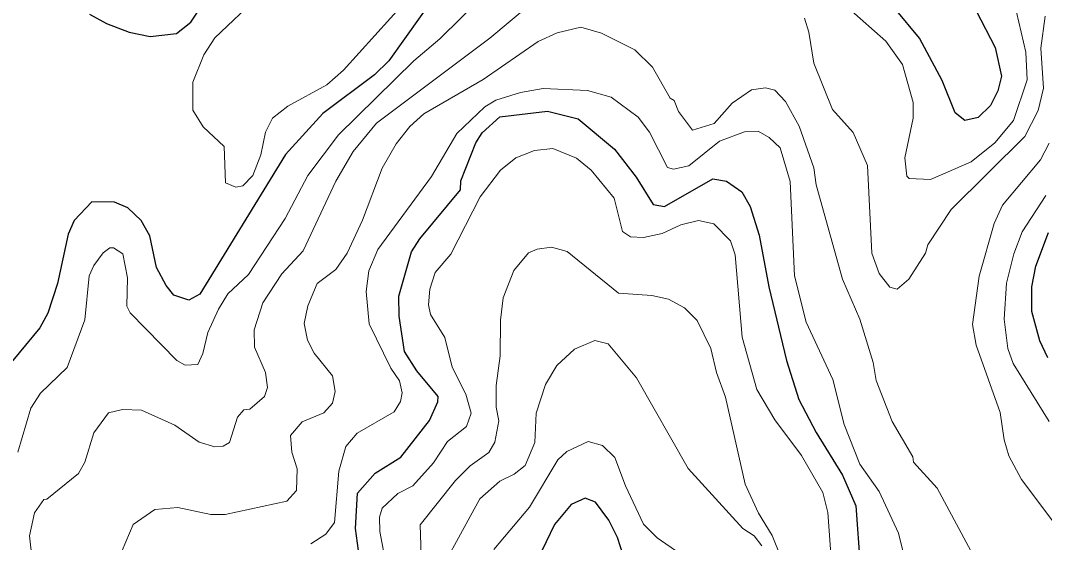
# Model space of a CAD drawing. Extents: x 673.3 to 698.5, y 6984.3 to 7012.3.
# Drawn here: x 681.527 to 682.735, y 6986.483 to 6987.099 of the extents above; entities that cross this region are included whole.
import ezdxf

# ---------------------------------------------------------------- set-up
doc = ezdxf.new("R2010")
doc.units = 0
doc.header["$LTSCALE"] = 0.032
doc.layers.add('1', color=7, linetype='Continuous', lineweight=25)
doc.layers.add('2', color=7, linetype='Continuous', lineweight=13)

msp = doc.modelspace()

# ---------------------------------------------------------------- linework, layer by layer
at = {"layer": '1'}
for points in [[(682.0166, 6987.1292), (681.9612, 6987.051), (681.9441, 6987.0348), (681.8831, 6986.989), (681.8392, 6986.9407), (681.738, 6986.7758), (681.7253, 6986.7688), (681.7073, 6986.7746), (681.6983, 6986.7861), (681.6872, 6986.8074), (681.679, 6986.8449), (681.669, 6986.863), (681.6534, 6986.8778), (681.6373, 6986.8843), (681.6107, 6986.8847), (681.5898, 6986.8629), (681.5828, 6986.8466), (681.5702, 6986.7885), (681.559, 6986.7537), (681.5496, 6986.7364), (681.508, 6986.6864)], [(681.6081, 6987.1061), (681.6279, 6987.0951), (681.6547, 6987.0851), (681.6794, 6987.0798), (681.7106, 6987.0832), (681.7274, 6987.0966), (681.7498, 6987.1305)], [(682.6537, 6987.1102), (682.6764, 6987.067), (682.6838, 6987.0329), (682.6796, 6987.0159), (682.6708, 6986.9984), (682.6561, 6986.9845), (682.6404, 6986.9807), (682.6291, 6986.9897), (682.6137, 6987.0279), (682.5871, 6987.0779), (682.5582, 6987.1126)], [(681.9263, 6986.465), (681.9217, 6986.4996), (681.9241, 6986.5414), (681.945, 6986.5648), (681.9753, 6986.5839), (682.0091, 6986.6269), (682.019, 6986.6491), (682.0193, 6986.6552), (681.994, 6986.6857), (681.9794, 6986.7085), (681.9731, 6986.75), (681.973, 6986.7738), (681.9877, 6986.826), (681.9977, 6986.8413), (682.0457, 6986.899), (682.0462, 6986.9095), (682.0638, 6986.9545), (682.0711, 6986.9663), (682.092, 6986.985), (682.1484, 6986.9919), (682.1843, 6986.9829), (682.2271, 6986.9468), (682.253, 6986.9141), (682.2729, 6986.8818), (682.2862, 6986.8795), (682.3433, 6986.9119), (682.3592, 6986.9093), (682.3775, 6986.8966), (682.3872, 6986.8795), (682.398, 6986.8454), (682.4094, 6986.7845), (682.4303, 6986.6979), (682.4448, 6986.6518), (682.4652, 6986.613), (682.4962, 6986.5625), (682.5119, 6986.5263), (682.517, 6986.4556)], [(682.7384, 6986.7007), (682.7289, 6986.7211), (682.7196, 6986.7556), (682.7197, 6986.7847), (682.7241, 6986.8091), (682.739, 6986.8488)], [(682.2377, 6986.467), (682.2309, 6986.4888), (682.2206, 6986.5094), (682.2049, 6986.5307), (682.1925, 6986.5355), (682.1761, 6986.5281), (682.1564, 6986.5043), (682.1319, 6986.453)]]:
    msp.add_lwpolyline(points, dxfattribs=at)
at = {"layer": '2'}
for points in [[(682.1706, 6987.2246), (682.0214, 6987.077), (681.9906, 6987.051), (681.9016, 6986.9637), (681.8655, 6986.916), (681.8387, 6986.8651), (681.7957, 6986.7992), (681.7713, 6986.7764), (681.76, 6986.7584), (681.7476, 6986.7306), (681.7418, 6986.706), (681.7358, 6986.6931), (681.7207, 6986.6922), (681.711, 6986.6978), (681.656, 6986.7539), (681.6521, 6986.7617), (681.6527, 6986.7953), (681.6473, 6986.8234)], [(681.8072, 6987.1275), (681.756, 6987.0781), (681.7429, 6987.0581), (681.7297, 6987.026), (681.73, 6986.9931), (681.742, 6986.9735), (681.7667, 6986.9502), (681.7685, 6986.9074), (681.7807, 6986.9023), (681.7887, 6986.9037), (681.8005, 6986.9158), (681.8101, 6986.9403), (681.8156, 6986.9671), (681.8237, 6986.9835), (681.8418, 6986.9975), (681.8879, 6987.0228), (681.9078, 6987.04), (682.0186, 6987.163)], [(681.8984, 6986.9094), (681.919, 6986.9444), (681.9464, 6986.9776), (682.0802, 6987.078), (682.1763, 6987.1585)], [(682.7013, 6987.1085), (682.7124, 6987.0612), (682.714, 6987.0289), (682.6981, 6986.9809), (682.6757, 6986.9543), (682.6478, 6986.9322), (682.6002, 6986.9112), (682.5749, 6986.9123), (682.5721, 6986.9152), (682.5699, 6986.9369), (682.5795, 6986.9835), (682.5795, 6987.0019), (682.5668, 6987.0467), (682.5475, 6987.0744), (682.5035, 6987.1127)], [(682.4513, 6987.1015), (682.4566, 6987.0849), (682.4625, 6987.0482), (682.4846, 6986.9939), (682.5087, 6986.9665), (682.5255, 6986.9276), (682.5307, 6986.8243), (682.5393, 6986.8002), (682.5521, 6986.7841), (682.5608, 6986.7819), (682.5743, 6986.7935), (682.5943, 6986.8243), (682.5968, 6986.8341), (682.6242, 6986.876), (682.7111, 6986.9621), (682.727, 6986.9927), (682.7334, 6987.0189), (682.7303, 6987.0661), (682.7354, 6987.1037)], [(682.6564, 6986.4571), (682.608, 6986.5471), (682.5799, 6986.5779), (682.5793, 6986.5842), (682.5549, 6986.6259), (682.5361, 6986.6742), (682.5323, 6986.6954), (682.5166, 6986.7465), (682.4961, 6986.7938), (682.4653, 6986.9048), (682.4623, 6986.925), (682.4451, 6986.9742), (682.4291, 6987.003), (682.4163, 6987.0166), (682.4053, 6987.0194), (682.3887, 6987.0171), (682.3662, 6987.0014), (682.345, 6986.9773), (682.3191, 6986.9692), (682.3026, 6986.9914), (682.2975, 6987.0042), (682.293, 6987.0073), (682.2719, 6987.0437), (682.2513, 6987.0643), (682.2121, 6987.0836), (682.1874, 6987.091), (682.1595, 6987.0842), (682.1374, 6987.074), (682.0722, 6987.0292), (682.0022, 6986.9885), (681.9857, 6986.9737), (681.9698, 6986.9534), (681.9532, 6986.9247), (681.9299, 6986.8633), (681.9119, 6986.8243)], [(681.8692, 6986.4814), (681.8867, 6986.4929), (681.8971, 6986.5067), (681.9021, 6986.5673), (681.9103, 6986.5963), (681.9236, 6986.6119), (681.9674, 6986.637), (681.975, 6986.6493), (681.9768, 6986.6597), (681.9736, 6986.6739), (681.9633, 6986.6888), (681.938, 6986.7408), (681.9345, 6986.7791), (681.9376, 6986.8036), (681.9483, 6986.8287), (682.0116, 6986.9147), (682.0411, 6986.9653), (682.0744, 6986.9968), (682.0872, 6987.0048), (682.1165, 6987.0138), (682.1433, 6987.0186), (682.1954, 6987.0163), (682.2232, 6987.0082), (682.255, 6986.9849), (682.2686, 6986.9672), (682.2897, 6986.9253), (682.2968, 6986.9234), (682.3148, 6986.9275), (682.3512, 6986.9563), (682.3805, 6986.9676), (682.3966, 6986.9682), (682.4097, 6986.9606), (682.4225, 6986.9485), (682.4346, 6986.9087), (682.4396, 6986.7974), (682.4533, 6986.7429), (682.485, 6986.6753), (682.4983, 6986.6224), (682.5166, 6986.5754), (682.5395, 6986.5431), (682.5622, 6986.494), (682.5674, 6986.4732)], [(682.3264, 6986.863), (682.3057, 6986.8579), (682.2834, 6986.8475), (682.2615, 6986.8428), (682.2463, 6986.8436), (682.2367, 6986.8497), (682.2269, 6986.8891), (682.1997, 6986.9221), (682.1824, 6986.9362), (682.1545, 6986.9479), (682.1328, 6986.9454), (682.1107, 6986.9369), (682.0929, 6986.9223), (682.0688, 6986.8906), (682.0342, 6986.823), (682.0158, 6986.8015), (682.0095, 6986.7817), (682.0078, 6986.7635), (682.0104, 6986.7518), (682.0273, 6986.725), (682.0357, 6986.6899), (682.0518, 6986.6579), (682.0582, 6986.6358), (682.0528, 6986.6199), (682.0303, 6986.6022), (682.0137, 6986.5771), (681.9894, 6986.5498), (681.9715, 6986.5408), (681.9534, 6986.5235), (681.9501, 6986.5129), (681.9504, 6986.4961), (681.9589, 6986.4525)], [(682.7399, 6986.9541), (682.7298, 6986.9343), (682.685, 6986.8808), (682.6752, 6986.8592), (682.6575, 6986.797), (682.6497, 6986.7403), (682.6538, 6986.7159), (682.6822, 6986.6365), (682.687, 6986.6041), (682.6925, 6986.5852), (682.7075, 6986.5575), (682.748, 6986.5035)], [(681.5403, 6986.463), (681.5372, 6986.4909), (681.543, 6986.5181), (681.5542, 6986.5339), (681.5575, 6986.5343), (681.5952, 6986.5645), (681.6024, 6986.5777), (681.6131, 6986.6126), (681.6303, 6986.636), (681.6469, 6986.64), (681.6694, 6986.6391), (681.7085, 6986.6215), (681.7373, 6986.6015), (681.756, 6986.5961), (681.7657, 6986.5968), (681.7733, 6986.6009), (681.7827, 6986.6308), (681.7901, 6986.6397), (681.7971, 6986.6402), (681.8146, 6986.6553), (681.818, 6986.6658), (681.8157, 6986.6837), (681.8027, 6986.7133), (681.8023, 6986.734), (681.8126, 6986.7657), (681.8349, 6986.7998), (681.86, 6986.8269), (681.8984, 6986.9094)], [(682.7399, 6986.6256), (682.6974, 6986.6943), (682.6911, 6986.7119), (682.687, 6986.7463), (682.6896, 6986.7888), (682.6984, 6986.8235), (682.708, 6986.8496), (682.7359, 6986.8924)], [(682.4835, 6986.4537), (682.4788, 6986.5184), (682.473, 6986.5421), (682.448, 6986.5857), (682.4165, 6986.6276), (682.3953, 6986.6634), (682.3778, 6986.7252), (682.3695, 6986.8222), (682.364, 6986.839), (682.3444, 6986.8588), (682.3264, 6986.863)], [(681.6473, 6986.8234), (681.6364, 6986.8306), (681.632, 6986.8305), (681.6243, 6986.8248), (681.6131, 6986.8097), (681.6077, 6986.7976), (681.6023, 6986.7457), (681.5817, 6986.6895), (681.5501, 6986.6593), (681.5387, 6986.6414), (681.5234, 6986.5898)], [(681.9119, 6986.8243), (681.8985, 6986.8051), (681.8765, 6986.7884), (681.8655, 6986.7624), (681.8613, 6986.7414), (681.8653, 6986.7219), (681.8731, 6986.7065), (681.8946, 6986.6796), (681.8979, 6986.6612), (681.8948, 6986.6476), (681.8843, 6986.6361), (681.859, 6986.6253), (681.8451, 6986.6094), (681.8466, 6986.5895), (681.8531, 6986.5699), (681.852, 6986.5444), (681.8408, 6986.5318), (681.7682, 6986.5163), (681.7512, 6986.5163), (681.7123, 6986.5243), (681.685, 6986.522), (681.6596, 6986.5043), (681.6421, 6986.4635)], [(682.0878, 6986.6426), (682.0878, 6986.6683), (682.0925, 6986.7033), (682.0926, 6986.7452), (682.0958, 6986.7716), (682.1085, 6986.8039), (682.1258, 6986.8246), (682.136, 6986.8289), (682.153, 6986.8312), (682.1716, 6986.8264), (682.232, 6986.7772), (682.2712, 6986.7743), (682.2908, 6986.7701), (682.3098, 6986.7599), (682.3246, 6986.7451), (682.341, 6986.712), (682.3476, 6986.6834), (682.3581, 6986.6544), (682.3812, 6986.5518), (682.3973, 6986.5176), (682.4133, 6986.4912), (682.4353, 6986.4367)], [(682.4011, 6986.479), (682.3922, 6986.4909), (682.3786, 6986.4998), (682.3142, 6986.5703), (682.2532, 6986.6772), (682.2196, 6986.7173), (682.2042, 6986.7214), (682.1801, 6986.711), (682.1592, 6986.6919), (682.1457, 6986.6694), (682.135, 6986.6357), (682.1334, 6986.6012), (682.1217, 6986.5739), (682.1091, 6986.5637), (682.0921, 6986.5554), (682.0686, 6986.5344), (682.0042, 6986.4174)], [(681.9997, 6986.456), (681.9982, 6986.5039), (682.0396, 6986.5562), (682.0572, 6986.5737), (682.079, 6986.5891), (682.086, 6986.6016), (682.0909, 6986.6264), (682.0878, 6986.6426)], [(682.0848, 6986.475), (682.1269, 6986.5246), (682.1604, 6986.5804), (682.171, 6986.5905), (682.1963, 6986.6023), (682.2131, 6986.5976), (682.2276, 6986.5832), (682.2402, 6986.5498), (682.2614, 6986.5046), (682.2774, 6986.4886), (682.3261, 6986.4553)]]:
    msp.add_lwpolyline(points, dxfattribs=at)

doc.saveas('drawing.dxf')
